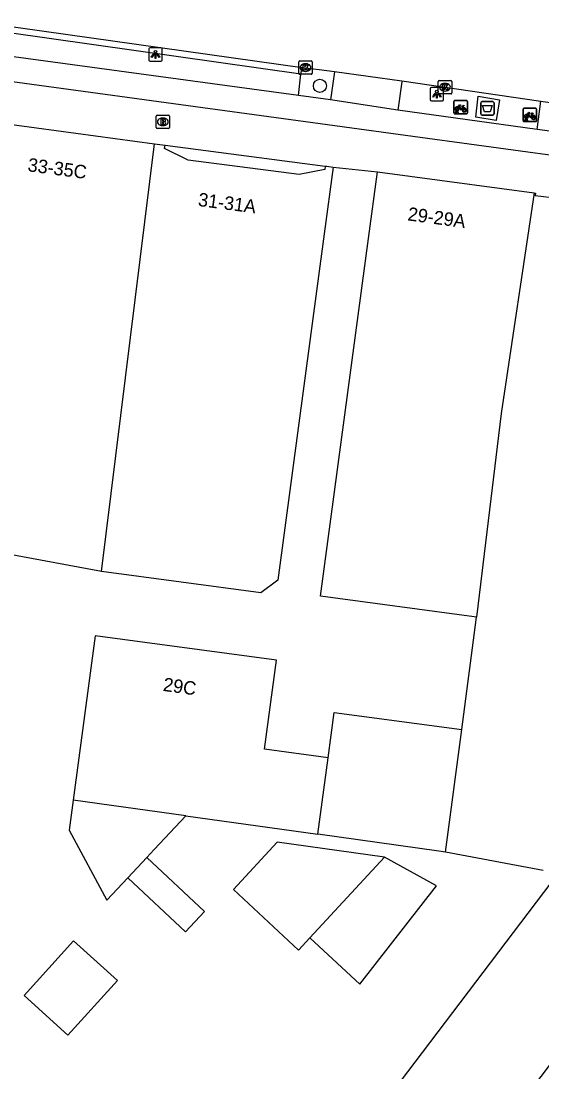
# Model space of a CAD drawing. Extents: x 160664 to 161506, y 382245 to 383288.
# Drawn here: x 160949.6 to 160988.3, y 383175.8 to 383253.8 of the extents above; entities that cross this region are included whole.
import ezdxf

# ---------------------------------------------------------------- set-up
doc = ezdxf.new("R2010")
doc.units = 0
for name, color, linetype in [('IMGEO_Afval_apart_plaats', 7, 'Continuous'), ('IMGEO_Berm_open', 7, 'Continuous'), ('IMGEO_Boom', 7, 'Continuous'), ('IMGEO_Brandkraan', 7, 'Continuous'), ('IMGEO_Fietsenrek', 7, 'Continuous'), ('IMGEO_Fietspad_gesloten', 7, 'Continuous'), ('IMGEO_Kolk', 7, 'Continuous'), ('IMGEO_Lichtpunt', 7, 'Continuous'), ('IMGEO_Pand', 7, 'Continuous'), ('IMGEO_Pand_nummerreeks', 7, 'Continuous'), ('IMGEO_Pand_vergunning_verleend', 7, 'Continuous'), ('IMGEO_Rijbaan_lokaal_gesloten', 7, 'Continuous'), ('IMGEO_Voetpad_gesloten', 7, 'Continuous'), ('IMGEO_Voetpad_open', 7, 'Continuous')]:
    doc.layers.add(name, color=color, linetype=linetype)

msp = doc.modelspace()

# ---------------------------------------------------------------- linework, layer by layer
at = {"layer": 'IMGEO_Afval_apart_plaats'}
for p, q in [((160983.737, 383246.899), (160983.737, 383247.699)), ((160983.737, 383247.699), (160983.737, 383246.899)), ((160983.837, 383247.799), (160984.627, 383247.799)), ((160984.627, 383247.799), (160983.837, 383247.799)), ((160984.727, 383247.699), (160984.727, 383246.899)), ((160984.727, 383246.899), (160984.727, 383247.699)), ((160984.627, 383246.799), (160983.837, 383246.799)), ((160983.837, 383246.799), (160984.627, 383246.799))]:
    msp.add_line(p, q, dxfattribs=at)
msp.add_lwpolyline([(160983.88, 383247.513), (160984.584, 383247.513), (160984.435, 383247.043), (160984.029, 383247.043), (160983.88, 383247.513)], dxfattribs=at)
for centre, start, end in [((160983.837, 383247.699), 90, 180), ((160983.837, 383247.699), 90, 180), ((160984.627, 383247.699), 0, 90), ((160984.627, 383247.699), 360, 90), ((160983.837, 383246.899), 180, 270), ((160983.837, 383246.899), 180, 270), ((160984.627, 383246.899), 270, 0), ((160984.627, 383246.899), 270, 0)]:
    msp.add_arc(centre, 0.1, start, end, dxfattribs=at)
at = {"layer": 'IMGEO_Berm_open'}
for points in [[(160970.219, 383248.244), (160970.397, 383249.839)], [(160987.927, 383245.742), (160988.207, 383247.841)]]:
    msp.add_lwpolyline(points, dxfattribs=at)
at = {"layer": 'IMGEO_Boom'}
msp.add_circle((160971.806, 383248.972), 0.489, dxfattribs=at)
at = {"layer": 'IMGEO_Brandkraan'}
for p, q in [((160959.648, 383245.873), (160959.648, 383246.725)), ((160959.723, 383246.799), (160960.575, 383246.799)), ((160960.136, 383246.579), (160960.161, 383246.579)), ((160960.649, 383246.725), (160960.649, 383245.873)), ((160960.575, 383245.799), (160959.723, 383245.799)), ((160960.159, 383246.019), (160960.134, 383246.019))]:
    msp.add_line(p, q, dxfattribs=at)
for points in [[(160959.648, 383245.873), (160959.648, 383246.725)], [(160959.723, 383246.799), (160960.575, 383246.799)], [(160959.996, 383246.499), (160959.996, 383246.099), (160960.209, 383246.099)], [(160960.227, 383246.499), (160959.996, 383246.499)], [(160960.175, 383246.418), (160960.121, 383246.418), (160960.121, 383246.342)], [(160960.121, 383246.342), (160960.174, 383246.342)], [(160960.649, 383246.725), (160960.649, 383245.873)], [(160960.575, 383245.799), (160959.723, 383245.799)], [(160960.183, 383246.266), (160960.121, 383246.266), (160960.121, 383246.185)], [(160960.121, 383246.185), (160960.183, 383246.185)]]:
    msp.add_lwpolyline(points, dxfattribs=at)
for centre, radius, start, end in [((160959.725, 383246.723), 0.0765, 91.55205, 178.44795), ((160959.725, 383246.723), 0.0765, 91.55205, 178.44795), ((160960.176, 383246.38), 0.0379, 267.82845, 90.93552), ((160960.231, 383246.354), 0.145, 59.4692, 91.53667), ((160960.256, 383246.401), 0.0922, 285.51372, 58.15012), ((160960.573, 383246.723), 0.0765, 1.55205, 88.44795), ((160960.573, 383246.723), 0.0765, 1.55205, 88.44795), ((160959.725, 383245.875), 0.0765, 181.55205, 268.44795), ((160959.725, 383245.875), 0.0765, 181.55205, 268.44795), ((160960.184, 383246.225), 0.0404, 269.87594, 90.50774), ((160960.215, 383246.35), 0.251, 268.66757, 293.53466), ((160960.261, 383246.209), 0.105, 301.31148, 78.98903), ((160960.573, 383245.875), 0.0765, 271.55205, 358.44795), ((160960.573, 383245.875), 0.0765, 271.55205, 358.44795)]:
    msp.add_arc(centre, radius, start, end, dxfattribs=at)
for centre, major_axis, ratio, start_param, end_param in [((160960.135, 383246.299), (-0.387, 0.002), 0.722429, 4.712389, 7.853982), ((160960.16, 383246.299), (-0.39, 0.002), 0.717154, 1.570796, 4.712389)]:
    msp.add_ellipse(centre, major_axis=major_axis, ratio=ratio, start_param=start_param, end_param=end_param, dxfattribs=at)
at = {"layer": 'IMGEO_Fietsenrek'}
for p, q in [((160981.824, 383247.882), (160982.665, 383247.882)), ((160982.665, 383247.882), (160981.824, 383247.882)), ((160981.749, 383246.957), (160981.749, 383247.798)), ((160981.749, 383247.798), (160981.749, 383246.957)), ((160981.876, 383246.966), (160981.915, 383247.126)), ((160981.945, 383247.114), (160981.91, 383246.966)), ((160981.987, 383247.138), (160981.986, 383247.142)), ((160982.028, 383246.966), (160981.994, 383247.108)), ((160982.018, 383247.149), (160982.019, 383247.142)), ((160982.026, 383247.112), (160982.061, 383246.966)), ((160982.436, 383247.431), (160982.472, 383247.336)), ((160982.749, 383247.807), (160982.749, 383246.966)), ((160982.749, 383246.966), (160982.749, 383247.807)), ((160986.888, 383246.39), (160986.888, 383247.231)), ((160986.888, 383247.231), (160986.888, 383246.39)), ((160986.963, 383247.315), (160987.804, 383247.315)), ((160987.804, 383247.315), (160986.963, 383247.315)), ((160987.888, 383247.24), (160987.888, 383246.399)), ((160987.888, 383246.399), (160987.888, 383247.24)), ((160982.674, 383246.882), (160981.833, 383246.882)), ((160981.833, 383246.882), (160982.674, 383246.882)), ((160981.91, 383246.966), (160981.876, 383246.966)), ((160982.061, 383246.966), (160982.028, 383246.966)), ((160987.015, 383246.399), (160987.054, 383246.559)), ((160987.049, 383246.399), (160987.015, 383246.399)), ((160987.084, 383246.547), (160987.049, 383246.399)), ((160987.126, 383246.571), (160987.125, 383246.575)), ((160987.167, 383246.399), (160987.133, 383246.541)), ((160987.157, 383246.582), (160987.158, 383246.575)), ((160987.165, 383246.545), (160987.2, 383246.399)), ((160987.2, 383246.399), (160987.167, 383246.399)), ((160987.575, 383246.864), (160987.611, 383246.769)), ((160987.813, 383246.315), (160986.972, 383246.315)), ((160986.972, 383246.315), (160987.813, 383246.315))]:
    msp.add_line(p, q, dxfattribs=at)
for points in [[(160982.083, 383247.356), (160982.031, 383247.266), (160981.991, 383247.241), (160981.992, 383247.288), (160982.047, 383247.382)], [(160982.062, 383247.408), (160982.157, 383247.572), (160982.243, 383247.558), (160982.245, 383247.549), (160982.189, 383247.538), (160982.162, 383247.493), (160982.418, 383247.452)], [(160982.358, 383247.164), (160982.308, 383247.164), (160982.117, 383247.415), (160982.098, 383247.383)], [(160982.405, 383247.427), (160982.148, 383247.468), (160982.131, 383247.439), (160982.298, 383247.219), (160982.405, 383247.427)], [(160982.453, 383247.329), (160982.423, 383247.406), (160982.314, 383247.188), (160982.357, 383247.188)], [(160982.387, 383247.188), (160982.507, 383247.187), (160982.463, 383247.301)], [(160982.483, 383247.308), (160982.538, 383247.163), (160982.388, 383247.163)], [(160982.418, 383247.452), (160982.443, 383247.501), (160982.437, 383247.505), (160982.414, 383247.509), (160982.402, 383247.516), (160982.401, 383247.519), (160982.403, 383247.524), (160982.498, 383247.509), (160982.5, 383247.499), (160982.49, 383247.486), (160982.478, 383247.48), (160982.464, 383247.486), (160982.436, 383247.431)], [(160987.222, 383246.789), (160987.17, 383246.699), (160987.13, 383246.674), (160987.131, 383246.721), (160987.186, 383246.815)], [(160987.201, 383246.841), (160987.296, 383247.005), (160987.382, 383246.991), (160987.384, 383246.982), (160987.328, 383246.971), (160987.301, 383246.926), (160987.557, 383246.885)], [(160987.497, 383246.597), (160987.447, 383246.597), (160987.256, 383246.848), (160987.237, 383246.816)], [(160987.544, 383246.86), (160987.287, 383246.901), (160987.27, 383246.872), (160987.437, 383246.652), (160987.544, 383246.86)], [(160987.592, 383246.762), (160987.562, 383246.839), (160987.453, 383246.621), (160987.496, 383246.621)], [(160987.526, 383246.621), (160987.646, 383246.62), (160987.602, 383246.734)], [(160987.622, 383246.741), (160987.677, 383246.596), (160987.527, 383246.596)], [(160987.557, 383246.885), (160987.582, 383246.934), (160987.576, 383246.938), (160987.553, 383246.942), (160987.541, 383246.949), (160987.54, 383246.952), (160987.542, 383246.957), (160987.637, 383246.942), (160987.639, 383246.932), (160987.629, 383246.919), (160987.617, 383246.913), (160987.603, 383246.919), (160987.575, 383246.864)]]:
    msp.add_lwpolyline(points, dxfattribs=at)
for centre, radius, start, end in [((160981.827, 383247.804), 0.0779, 92.4484, 184.28452), ((160981.827, 383247.804), 0.0779, 92.4484, 184.28452), ((160982.671, 383247.804), 0.0779, 2.4484, 94.28452), ((160982.671, 383247.804), 0.0779, 2.4484, 94.28452), ((160981.989, 383247.267), 0.159, 62.67661, 242.13685), ((160981.989, 383247.267), 0.129, 63.31916, 238.90302), ((160981.969, 383247.138), 0.0499, 12.8025, 158.69338), ((160981.989, 383247.267), 0.159, 253.99666, 271.78671), ((160981.969, 383247.138), 0.0174, 12.8025, 163.45023), ((160981.989, 383247.267), 0.129, 253.41502, 269.02044), ((160981.989, 383247.267), 0.129, 283.60429, 43.43025), ((160981.989, 383247.267), 0.159, 283.5766, 46.60424), ((160982.516, 383247.183), 0.159, 113.3408, 178.32165), ((160982.516, 383247.183), 0.159, 187.0065, 105.77075), ((160982.516, 383247.183), 0.129, 113.92302, 177.95563), ((160982.516, 383247.183), 0.129, 188.67146, 104.58832), ((160986.966, 383247.237), 0.0779, 92.4484, 184.28452), ((160986.966, 383247.237), 0.0779, 92.4484, 184.28452), ((160987.81, 383247.237), 0.0779, 2.4484, 94.28452), ((160987.81, 383247.237), 0.0779, 2.4484, 94.28452), ((160981.827, 383246.96), 0.0779, 182.4484, 274.28452), ((160981.827, 383246.96), 0.0779, 182.4484, 274.28452), ((160982.671, 383246.96), 0.0779, 272.4484, 4.28452), ((160982.671, 383246.96), 0.0779, 272.4484, 4.28452), ((160986.966, 383246.393), 0.0779, 182.4484, 274.28452), ((160986.966, 383246.393), 0.0779, 182.4484, 274.28452), ((160987.128, 383246.7), 0.159, 62.67661, 242.13685), ((160987.128, 383246.7), 0.129, 63.31916, 238.90302), ((160987.108, 383246.571), 0.0499, 12.8025, 158.69338), ((160987.128, 383246.7), 0.159, 253.99666, 271.78671), ((160987.108, 383246.571), 0.0174, 12.8025, 163.45023), ((160987.128, 383246.7), 0.129, 253.41502, 269.02044), ((160987.128, 383246.7), 0.129, 283.60429, 43.43025), ((160987.128, 383246.7), 0.159, 283.5766, 46.60424), ((160987.655, 383246.616), 0.159, 113.3408, 178.32165), ((160987.655, 383246.616), 0.159, 187.0065, 105.77075), ((160987.655, 383246.616), 0.129, 113.92302, 177.95563), ((160987.655, 383246.616), 0.129, 188.67146, 104.58832), ((160987.81, 383246.393), 0.0779, 272.4484, 4.28452), ((160987.81, 383246.393), 0.0779, 272.4484, 4.28452)]:
    msp.add_arc(centre, radius, start, end, dxfattribs=at)
at = {"layer": 'IMGEO_Fietspad_gesloten'}
for points in [[(161054.596, 383234.67), (160998.315, 383242.532), (160977.609, 383245.36), (160972.356, 383246.078), (160915.937, 383253.784)], [(160970.219, 383248.244), (160948.513, 383251.198)], [(160972.582, 383247.922), (160970.219, 383248.244)], [(160977.584, 383247.17), (160972.582, 383247.922)], [(160987.927, 383245.742), (160977.584, 383247.17)], [(160991.087, 383245.306), (160987.927, 383245.742)]]:
    msp.add_lwpolyline(points, dxfattribs=at)
at = {"layer": 'IMGEO_Kolk'}
for p, q in [((160970.232, 383249.901), (160970.232, 383250.753)), ((160970.307, 383250.827), (160971.159, 383250.827)), ((160970.72, 383250.607), (160970.745, 383250.607)), ((160971.233, 383250.753), (160971.233, 383249.901)), ((160971.159, 383249.827), (160970.307, 383249.827)), ((160970.743, 383250.047), (160970.718, 383250.047)), ((160980.584, 383248.441), (160980.584, 383249.293)), ((160980.659, 383249.367), (160981.511, 383249.367)), ((160981.072, 383249.147), (160981.097, 383249.147)), ((160981.585, 383249.293), (160981.585, 383248.441)), ((160981.511, 383248.367), (160980.659, 383248.367)), ((160981.095, 383248.587), (160981.07, 383248.587))]:
    msp.add_line(p, q, dxfattribs=at)
for points in [[(160970.232, 383249.901), (160970.232, 383250.753)], [(160970.307, 383250.827), (160971.159, 383250.827)], [(160970.553, 383250.527), (160970.676, 383250.527), (160970.676, 383250.376), (160970.806, 383250.527), (160970.97, 383250.527), (160970.824, 383250.376), (160970.977, 383250.127), (160970.825, 383250.127), (160970.74, 383250.291), (160970.676, 383250.224), (160970.676, 383250.127), (160970.553, 383250.127), (160970.553, 383250.527)], [(160971.233, 383250.753), (160971.233, 383249.901)], [(160971.159, 383249.827), (160970.307, 383249.827)], [(160980.584, 383248.441), (160980.584, 383249.293)], [(160980.659, 383249.367), (160981.511, 383249.367)], [(160980.905, 383249.067), (160981.028, 383249.067), (160981.028, 383248.916), (160981.158, 383249.067), (160981.322, 383249.067), (160981.176, 383248.916), (160981.329, 383248.667), (160981.177, 383248.667), (160981.092, 383248.831), (160981.028, 383248.764), (160981.028, 383248.667), (160980.905, 383248.667), (160980.905, 383249.067)], [(160981.585, 383249.293), (160981.585, 383248.441)], [(160981.511, 383248.367), (160980.659, 383248.367)]]:
    msp.add_lwpolyline(points, dxfattribs=at)
for centre, start, end in [((160970.309, 383250.751), 91.55205, 178.44795), ((160970.309, 383250.751), 91.55205, 178.44795), ((160971.157, 383250.751), 1.55205, 88.44795), ((160971.157, 383250.751), 1.55205, 88.44795), ((160970.309, 383249.903), 181.55205, 268.44795), ((160970.309, 383249.903), 181.55205, 268.44795), ((160971.157, 383249.903), 271.55205, 358.44795), ((160971.157, 383249.903), 271.55205, 358.44795), ((160980.661, 383249.291), 91.55205, 178.44795), ((160980.661, 383249.291), 91.55205, 178.44795), ((160981.509, 383249.291), 1.55205, 88.44795), ((160981.509, 383249.291), 1.55205, 88.44795), ((160980.661, 383248.443), 181.55205, 268.44795), ((160980.661, 383248.443), 181.55205, 268.44795), ((160981.509, 383248.443), 271.55205, 358.44795), ((160981.509, 383248.443), 271.55205, 358.44795)]:
    msp.add_arc(centre, 0.0765, start, end, dxfattribs=at)
for centre, major_axis, ratio, start_param, end_param in [((160970.719, 383250.327), (-0.387, 0.002), 0.722429, 4.712389, 7.853982), ((160970.744, 383250.327), (-0.39, 0.002), 0.717154, 1.570796, 4.712389), ((160981.071, 383248.867), (-0.387, 0.002), 0.722429, 4.712389, 7.853982), ((160981.096, 383248.867), (-0.39, 0.002), 0.717154, 1.570796, 4.712389)]:
    msp.add_ellipse(centre, major_axis=major_axis, ratio=ratio, start_param=start_param, end_param=end_param, dxfattribs=at)
at = {"layer": 'IMGEO_Lichtpunt'}
for p, q in [((160960.007, 383251.802), (160959.199, 383251.802)), ((160960.007, 383251.802), (160959.199, 383251.802)), ((160959.105, 383251.707), (160959.105, 383250.9)), ((160959.105, 383251.707), (160959.105, 383250.9)), ((160960.101, 383250.9), (160960.101, 383251.707)), ((160960.101, 383250.9), (160960.101, 383251.707)), ((160959.199, 383250.806), (160960.007, 383250.806)), ((160959.199, 383250.806), (160960.007, 383250.806)), ((160979.989, 383248.758), (160979.989, 383247.951)), ((160979.989, 383248.758), (160979.989, 383247.951)), ((160980.891, 383248.853), (160980.083, 383248.853)), ((160980.891, 383248.853), (160980.083, 383248.853)), ((160980.985, 383247.951), (160980.985, 383248.758)), ((160980.985, 383247.951), (160980.985, 383248.758)), ((160980.083, 383247.857), (160980.891, 383247.857)), ((160980.083, 383247.857), (160980.891, 383247.857))]:
    msp.add_line(p, q, dxfattribs=at)
for points in [[(160959.479, 383251.371), (160959.518, 383251.343), (160959.33, 383251.081), (160959.292, 383251.108), (160959.479, 383251.371)], [(160959.581, 383251.323), (160959.628, 383251.323), (160959.628, 383251.001), (160959.581, 383251.001), (160959.581, 383251.323)], [(160959.691, 383251.343), (160959.729, 383251.37), (160959.916, 383251.108), (160959.877, 383251.08), (160959.691, 383251.343)], [(160980.363, 383248.422), (160980.402, 383248.394), (160980.214, 383248.132), (160980.176, 383248.159), (160980.363, 383248.422)], [(160980.465, 383248.374), (160980.512, 383248.374), (160980.512, 383248.052), (160980.465, 383248.052), (160980.465, 383248.374)], [(160980.575, 383248.394), (160980.613, 383248.421), (160980.8, 383248.159), (160980.761, 383248.131), (160980.575, 383248.394)]]:
    msp.add_lwpolyline(points, dxfattribs=at)
for centre in [(160959.604, 383251.505), (160980.488, 383248.556)]:
    msp.add_circle(centre, 0.0994, dxfattribs=at)
for centre, start, end in [((160959.199, 383251.707), 90, 180), ((160959.199, 383251.707), 90, 180), ((160960.007, 383251.707), 0, 90), ((160960.007, 383251.707), 0, 90), ((160959.199, 383250.9), 180, 270), ((160959.199, 383250.9), 180, 270), ((160960.007, 383250.9), 270, 0), ((160960.007, 383250.9), 270, 360), ((160980.083, 383248.758), 90, 180), ((160980.083, 383248.758), 90, 180), ((160980.891, 383248.758), 0, 90), ((160980.891, 383248.758), 0, 90), ((160980.083, 383247.951), 180, 270), ((160980.083, 383247.951), 180, 270), ((160980.891, 383247.951), 270, 0), ((160980.891, 383247.951), 270, 360)]:
    msp.add_arc(centre, 0.0946, start, end, dxfattribs=at)
at = {"layer": 'IMGEO_Pand'}
for points in [[(160947.824, 383246.256), (160959.522, 383244.673)], [(160955.6, 383212.908), (160959.522, 383244.673)], [(160959.522, 383244.673), (160960.312, 383244.566)], [(160972.192, 383243.017), (160972.16, 383242.77), (160970.254, 383242.383), (160962.034, 383243.455), (160960.279, 383244.319), (160960.312, 383244.566)], [(160972.798, 383242.937), (160972.132, 383237.982), (160968.68, 383212.278), (160967.425, 383211.32), (160955.6, 383212.908)], [(160983.434, 383209.525), (160983.247, 383209.55), (160971.844, 383211.082), (160975.411, 383237.636), (160976.076, 383242.591)], [(160972.192, 383243.017), (160972.323, 383243.001), (160972.798, 383242.937)], [(160976.076, 383242.591), (160987.706, 383241.028)], [(160987.706, 383241.028), (160985.263, 383224.635), (160983.434, 383209.525)], [(160987.706, 383241.028), (160987.806, 383241.015), (160987.783, 383240.842), (160994.411, 383240.035)], [(160955.6, 383212.908), (160943.461, 383215.168), (160943.492, 383215.388)], [(160982.349, 383201.177), (160983.434, 383209.525)], [(160972.412, 383199.085), (160967.702, 383199.718), (160968.591, 383206.331), (160955.136, 383208.139), (160953.497, 383195.94)], [(160972.412, 383199.085), (160972.864, 383202.451), (160982.349, 383201.177)], [(160981.134, 383192.067), (160982.349, 383201.177)], [(160971.65, 383193.412), (160972.412, 383199.085)], [(160953.497, 383195.94), (160953.197, 383193.704), (160956.003, 383188.515), (160957.548, 383190.17)], [(160961.849, 383194.777), (160953.497, 383195.94)], [(160958.958, 383191.68), (160959.503, 383192.264), (160961.849, 383194.777)], [(160961.849, 383194.777), (160971.65, 383193.412)], [(160981.134, 383192.067), (160980.64, 383192.16), (160971.65, 383193.412)], [(160976.587, 383191.715), (160968.627, 383192.823), (160965.39, 383189.318), (160970.214, 383184.814), (160971.048, 383185.718)], [(160976.587, 383191.715), (160971.048, 383185.718)], [(160971.048, 383185.718), (160974.772, 383182.279), (160980.453, 383189.583), (160976.587, 383191.715)], [(160988.36, 383190.705), (160981.134, 383192.067)], [(160958.958, 383191.68), (160957.548, 383190.17)], [(160957.548, 383190.17), (160961.828, 383186.174), (160963.238, 383187.683), (160958.958, 383191.68)], [(160956.781, 383182.544), (160953.527, 383185.492), (160949.848, 383181.433), (160953.103, 383178.485), (160956.781, 383182.544)]]:
    msp.add_lwpolyline(points, dxfattribs=at)
at = {"layer": 'IMGEO_Pand_vergunning_verleend'}
msp.add_lwpolyline([(160997.115, 383206.28), (161024.061, 383195.509), (161016.397, 383182.962), (161017.759, 383182.13), (161013.36, 383174.93), (161011.886, 383175.83), (161008.796, 383170.77), (161010.103, 383169.972), (161003.184, 383157.962), (160993.764, 383163.644), (161009.533, 383189.28), (161001.862, 383193.483), (160975.308, 383158.377), (160969.648, 383162.532), (160968.779, 383163.17), (160996.262, 383199.418), (160997.115, 383206.28)], dxfattribs=at)
at = {"layer": 'IMGEO_Rijbaan_lokaal_gesloten'}
for points in [[(160947.814, 383253.531), (160970.494, 383250.343)], [(160970.494, 383250.343), (160971.748, 383250.181), (160972.88, 383250.034)], [(160972.88, 383250.034), (160977.884, 383249.337)], [(160977.884, 383249.337), (160988.207, 383247.841)], [(160988.207, 383247.841), (160991.302, 383247.393)]]:
    msp.add_lwpolyline(points, dxfattribs=at)
at = {"layer": 'IMGEO_Voetpad_gesloten'}
msp.add_lwpolyline([(160983.544, 383248.211), (160985.124, 383247.921), (160984.884, 383246.395), (160983.384, 383246.637), (160983.544, 383248.211)], dxfattribs=at)
at = {"layer": 'IMGEO_Voetpad_open'}
for points in [[(160970.397, 383249.839), (160948.754, 383252.914)], [(160970.397, 383249.839), (160970.494, 383250.343)], [(160972.88, 383250.034), (160972.877, 383250.012), (160972.582, 383247.922)], [(160977.884, 383249.337), (160977.874, 383249.265), (160977.584, 383247.17)], [(160960.312, 383244.566), (160972.192, 383243.017)], [(160972.798, 383242.937), (160976.076, 383242.591)]]:
    msp.add_lwpolyline(points, dxfattribs=at)

# ---------------------------------------------------------------- texts
at = {"layer": 'IMGEO_Pand_nummerreeks'}
for s, rotation, p in [('33-35C', 352.29222, (160950.08, 383242.641)), ('31-31A', 352.56978, (160962.722, 383240.057)), ('29-29A', 352.34528, (160978.276, 383238.986)), ('29C', 352.00151, (160960.122, 383204.057))]:
    msp.add_text(s, height=1, rotation=rotation, dxfattribs=at).set_placement(p)

doc.saveas('drawing.dxf')
